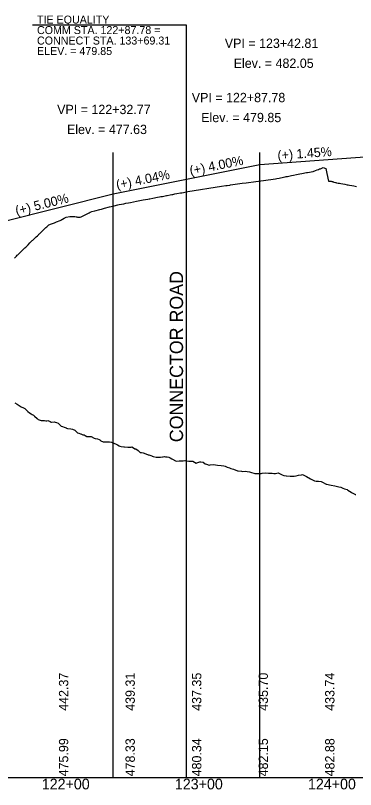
# Model space of a CAD drawing. Extents: x 2017200 to 2047700, y 854850 to 893350.
# Drawn here: x 2023659 to 2023915, y 862091 to 862672 of the extents above; entities that cross this region are included whole.
import ezdxf

# ---------------------------------------------------------------- set-up
doc = ezdxf.new("R2010")
doc.units = 0
for name, color, linetype in [('RD_DDB_GradeTX', 7, 'Continuous'), ('RD_DDB_Profile_Elev', 7, 'Continuous'), ('RD_DDB_Profile_EX', 7, 'Continuous'), ('RD_DDB_Profile_Lbl', 7, 'Continuous'), ('RD_DDB_Profile_PR', 7, 'Continuous'), ('RD_DDB_StaTX', 7, 'Continuous'), ('RD_DDB_StripGrade', 7, 'Continuous'), ('RD_GPK_Profile_Cell', 7, 'Continuous'), ('RD_PD_NON-PLOTTING', 7, 'Continuous')]:
    doc.layers.add(name, color=color, linetype=linetype)

msp = doc.modelspace()

# ---------------------------------------------------------------- linework, layer by layer
at = {"layer": 'RD_DDB_Profile_Elev'}
msp.add_lwpolyline([(2023658.49, 862490), (2023660.06, 862491.51), (2023660.72, 862492.15), (2023661.12, 862492.54), (2023661.58, 862492.98), (2023662.85, 862494.21), (2023663.78, 862495.11), (2023664.85, 862496.16), (2023665.69, 862496.98), (2023666.47, 862497.74), (2023667.07, 862498.33), (2023668.78, 862500), (2023670.23, 862501.41), (2023670.93, 862502.1), (2023671.98, 862503.11), (2023672.35, 862503.47), (2023673.58, 862504.65), (2023673.94, 862505), (2023675, 862506.02), (2023675.82, 862506.82), (2023676.52, 862507.48), (2023676.97, 862507.91), (2023677.3, 862508.23), (2023678.55, 862509.42), (2023679.21, 862510.05), (2023679.99, 862510.78), (2023680.92, 862511.66), (2023681.41, 862512.12), (2023682.2, 862512.88), (2023682.83, 862513.49), (2023684.41, 862515), (2023686.45, 862515.79), (2023688.61, 862516.61), (2023690.07, 862517.17), (2023690.9, 862517.48), (2023692.13, 862517.95), (2023692.86, 862518.22), (2023693.33, 862518.43), (2023694.07, 862518.9), (2023694.67, 862519.23), (2023695.92, 862520.08), (2023697.49, 862520.71), (2023700.22, 862521.25), (2023701.03, 862521.28), (2023701.47, 862521.29), (2023702.04, 862521.29), (2023702.63, 862521.3), (2023703.15, 862521.29), (2023703.51, 862521.28), (2023703.81, 862521.23), (2023704.84, 862521.02), (2023705.46, 862520.88), (2023706.05, 862520.75), (2023707.96, 862520.7), (2023708.59, 862521.01), (2023709.23, 862521.33), (2023710.28, 862521.85), (2023711.78, 862522.6), (2023714.58, 862523.99), (2023715.4, 862524.4), (2023716.62, 862525), (2023719.02, 862525.6), (2023722.64, 862526.51), (2023724.01, 862526.86), (2023726.26, 862527.44), (2023729.88, 862528.38), (2023733.5, 862529.32), (2023736.13, 862530), (2023737.12, 862530.19), (2023740.73, 862530.88), (2023742.24, 862531.17), (2023744.35, 862531.57), (2023745.72, 862531.83), (2023747.97, 862532.26), (2023750.3, 862532.71), (2023751.59, 862532.95), (2023755.21, 862533.64), (2023758.83, 862534.33), (2023759.68, 862534.49), (2023760.25, 862534.6), (2023762.45, 862535.02), (2023766.07, 862535.7), (2023767.45, 862535.96), (2023768.55, 862536.17), (2023769.68, 862536.39), (2023772.83, 862536.98), (2023773.3, 862537.07), (2023775.45, 862537.48), (2023776.92, 862537.75), (2023777.63, 862537.89), (2023779.19, 862538.18), (2023780.54, 862538.43), (2023783.22, 862538.94), (2023784.27, 862539.13), (2023787.78, 862539.8), (2023788.81, 862540), (2023814.21, 862543.96), (2023817.35, 862544.45), (2023818.42, 862544.61), (2023820.45, 862544.9), (2023821, 862545), (2023829.69, 862546.19), (2023832.69, 862546.6), (2023839.89, 862547.59), (2023845.59, 862548.37), (2023854.8, 862549.63), (2023855.73, 862549.75), (2023857.52, 862550), (2023858.39, 862550.21), (2023861.85, 862551.05), (2023862.74, 862551.21), (2023863.6, 862551.38), (2023866.84, 862552.11), (2023868.22, 862552.36), (2023870.53, 862552.87), (2023872.94, 862553.29), (2023874.42, 862553.6), (2023877.99, 862554.19), (2023878.68, 862554.33), (2023883.1, 862555.08), (2023884.81, 862555.75), (2023886.13, 862556.25), (2023887.13, 862556.64), (2023887.88, 862556.93), (2023888.43, 862557.14), (2023889.55, 862557.58), (2023890.56, 862557.98), (2023892.62, 862557.36), (2023893.29, 862553.49), (2023894.46, 862547.86), (2023895.6, 862547.87), (2023896.61, 862547.7), (2023897.1, 862547.55), (2023897.42, 862547.45), (2023897.79, 862547.34), (2023898.28, 862547.19), (2023898.62, 862547.09), (2023899.78, 862546.79), (2023900.11, 862546.7), (2023900.65, 862546.57), (2023901.89, 862546.34), (2023902.5, 862546.23), (2023902.8, 862546.17), (2023903.71, 862546.01), (2023905.17, 862545.75), (2023906.81, 862545.46), (2023908.54, 862545.15), (2023909.38, 862545), (2023910.32, 862544.83), (2023912.02, 862544.53), (2023913.47, 862544.27), (2023914.65, 862544.06), (2023915.59, 862543.89)], dxfattribs=at)
at = {"layer": 'RD_DDB_Profile_EX'}
msp.add_lwpolyline([(2023658.85, 862381.36), (2023660.57, 862380.35), (2023661.31, 862379.92), (2023663.67, 862378.24), (2023664.2, 862377.98), (2023664.74, 862377.72), (2023666.24, 862376.99), (2023666.76, 862376.55), (2023668.36, 862375.12), (2023668.71, 862374.81), (2023669.86, 862373.91), (2023671.18, 862373.04), (2023671.98, 862372.56), (2023672.95, 862371.97), (2023673.65, 862371.34), (2023675.59, 862369.49), (2023676.12, 862369), (2023676.44, 862368.89), (2023678.6, 862368.03), (2023679.21, 862367.91), (2023681.08, 862367.99), (2023682.23, 862367.8), (2023682.83, 862367.88), (2023683.56, 862367.97), (2023685.32, 862367.35), (2023686.04, 862366.87), (2023686.45, 862366.9), (2023688.53, 862367), (2023689.06, 862366.88), (2023690.07, 862366.55), (2023691.49, 862366.09), (2023693.69, 862363.9), (2023694.57, 862363.46), (2023696, 862362.96), (2023697.31, 862362.42), (2023697.66, 862362.28), (2023698.5, 862362.08), (2023700.99, 862361.72), (2023702.09, 862361.44), (2023703.82, 862360.88), (2023704.55, 862360.2), (2023706, 862358.83), (2023706.9, 862358.49), (2023708.16, 862358.09), (2023708.5, 862357.98), (2023709.98, 862357.3), (2023711.01, 862357.28), (2023711.78, 862356.85), (2023713.05, 862356.14), (2023713.52, 862356.01), (2023715.59, 862356.12), (2023716.13, 862356.13), (2023718.54, 862354.77), (2023719.2, 862354.62), (2023721.06, 862354.29), (2023722.27, 862353.81), (2023722.64, 862353.51), (2023723.58, 862352.75), (2023725.34, 862351.96), (2023726.26, 862351.93), (2023728.63, 862351.91), (2023729.88, 862351.89), (2023731.48, 862351.71), (2023733.68, 862350.77), (2023734.55, 862350.4), (2023735.88, 862349.86), (2023737.12, 862349.05), (2023737.62, 862348.73), (2023738.75, 862348.39), (2023740.73, 862348.17), (2023741.29, 862348.22), (2023743.83, 862347.99), (2023744.35, 862348.02), (2023746.37, 862348.04), (2023746.81, 862348.14), (2023747.97, 862347.43), (2023748.91, 862346.86), (2023749.87, 862346.65), (2023751.59, 862345.54), (2023752.93, 862343.88), (2023754.01, 862343.89), (2023755.21, 862343.66), (2023755.99, 862343.5), (2023759.12, 862342.26), (2023759.47, 862342.13), (2023761.68, 862341.39), (2023762.11, 862341.25), (2023762.74, 862341.12), (2023765.16, 862340.47), (2023766.07, 862340.45), (2023766.53, 862340.44), (2023768.22, 862340.62), (2023769.68, 862340.76), (2023770.3, 862340.81), (2023771.27, 862340.89), (2023771.94, 862340.86), (2023773.3, 862340.65), (2023774.51, 862340.43), (2023775.5, 862339.93), (2023776.92, 862339.2), (2023777.37, 862338.97), (2023779.66, 862337.71), (2023780.54, 862337.58), (2023782.24, 862337.67), (2023783.47, 862337.75), (2023784.16, 862337.79), (2023785.25, 862337.84), (2023786.52, 862337.99), (2023787.41, 862337.85), (2023787.78, 862337.8), (2023789.57, 862337.59), (2023790, 862337.54), (2023792.62, 862337.42), (2023795.17, 862336.03), (2023795.67, 862336.16), (2023797.76, 862336.96), (2023798.71, 862337.05), (2023800.35, 862336.69), (2023801.76, 862335.39), (2023802.93, 862335.15), (2023804.81, 862334.43), (2023805.52, 862334.77), (2023808.11, 862335.01), (2023809.53, 862334.66), (2023811.2, 862334.37), (2023813.95, 862334.24), (2023815.87, 862333.99), (2023817, 862333.69), (2023818.46, 862333.04), (2023820.05, 862332.36), (2023821.05, 862332), (2023823.09, 862331.38), (2023826.22, 862330.31), (2023826.67, 862330.24), (2023829.19, 862329.87), (2023829.73, 862329.84), (2023832.24, 862330.06), (2023833.44, 862329.77), (2023835.28, 862329.4), (2023836.57, 862328.91), (2023838.33, 862328.44), (2023839.16, 862328.27), (2023841.38, 862328.17), (2023843.82, 862328.31), (2023844.56, 862328.37), (2023847.48, 862328.83), (2023849.51, 862328.58), (2023850.52, 862328.42), (2023852.1, 862328.4), (2023853.57, 862328.13), (2023854.69, 862328.14), (2023856.62, 862328.65), (2023857.27, 862328.43), (2023859.67, 862327.14), (2023860.96, 862326.82), (2023862.71, 862326.37), (2023863.09, 862326.38), (2023865.76, 862326.16), (2023867.62, 862326.28), (2023868.81, 862326.31), (2023870.21, 862326.6), (2023871.86, 862327.09), (2023874.21, 862327.34), (2023874.9, 862327.45), (2023875.39, 862327.2), (2023878.11, 862325.94), (2023881, 862324.16), (2023881.62, 862323.92), (2023884.05, 862322.75), (2023885.33, 862322.47), (2023887.09, 862322.49), (2023889.04, 862322.2), (2023890.14, 862321.73), (2023892.74, 862320.33), (2023893.19, 862320.27), (2023895.25, 862319.66), (2023896.45, 862319.4), (2023899.28, 862318.85), (2023900.16, 862318.64), (2023902.33, 862318.3), (2023903.85, 862317.93), (2023905.38, 862317.12), (2023906.44, 862316.66), (2023908.43, 862316.18), (2023909.03, 862315.82), (2023911.61, 862314.22), (2023912.4, 862313.72), (2023914.2, 862312.68), (2023914.52, 862312.52), (2023914.98, 862312.51)], dxfattribs=at)
at = {"layer": 'RD_DDB_Profile_Lbl'}
msp.add_lwpolyline([(2023787.78, 862549.25), (2023787.78, 862665.02), (2023672.13, 862665.02)], dxfattribs=at)
at = {"layer": 'RD_DDB_Profile_PR'}
for p, q in [((2023842.81, 862560.25), (2023925, 862566.23)), ((2023787.78, 862549.25), (2023842.81, 862560.25)), ((2023732.77, 862538.15), (2023787.78, 862549.25)), ((2023650, 862517.47), (2023732.77, 862538.15))]:
    msp.add_line(p, q, dxfattribs=at)
at = {"layer": 'RD_GPK_Profile_Cell'}
msp.add_line((2020500, 862100), (2024800, 862100), dxfattribs=at)
at = {"layer": 'RD_PD_NON-PLOTTING'}
for p, q in [((2023732.77, 862100), (2023732.77, 862569.19)), ((2023787.78, 862100), (2023787.78, 862569.19)), ((2023842.81, 862100), (2023842.81, 862569.19))]:
    msp.add_line(p, q, dxfattribs=at)

# ---------------------------------------------------------------- texts
at = {"layer": 'RD_DDB_GradeTX'}
for s, rotation, p in [('(+) 1.45%', 4.15959, (2023856.45, 862563.72)), ('(+) 4.00%', 11.30393, (2023790.9, 862552.2)), ('(+) 4.04%', 11.40805, (2023735.72, 862541.59)), ('(+) 5.00%', 14.02814, (2023660.17, 862522.07))]:
    msp.add_text(s, height=7, rotation=rotation, dxfattribs=at).set_placement(p)
at = {"layer": 'RD_DDB_Profile_Lbl'}
for s, p in [('TIE EQUALITY', (2023675.51, 862666.13)), ('COMM STA. 122+87.78 =', (2023675.51, 862658.26)), ('CONNECT STA. 133+69.31', (2023675.51, 862650.39)), ('ELEV. = 479.85', (2023675.51, 862642.53))]:
    msp.add_text(s, height=6, rotation=360, dxfattribs=at).set_placement(p)
for s, p in [('VPI = 123+42.81', (2023816.6, 862647.86)), ('Elev. = 482.05', (2023823.28, 862632.86)), ('VPI = 122+87.78', (2023791.79, 862607.1)), ('VPI = 122+32.77', (2023690.64, 862598.15)), ('Elev. = 479.85', (2023798.9, 862592.1)), ('Elev. = 477.63', (2023698.04, 862583.15))]:
    msp.add_text(s, height=7, dxfattribs=at).set_placement(p)
at = {"layer": 'RD_DDB_StaTX'}
for s, p in [('122+00', (2023679.1, 862091)), ('123+00', (2023779.1, 862091)), ('124+00', (2023879.1, 862091))]:
    msp.add_text(s, height=8, dxfattribs=at).set_placement(p)
at = {"layer": 'RD_DDB_StripGrade'}
for s, p in [('442.37', (2023699, 862150)), ('439.31', (2023749, 862150)), ('437.35', (2023799, 862150)), ('435.70', (2023849, 862150)), ('433.74', (2023899, 862150)), ('475.99', (2023699, 862100.75)), ('478.33', (2023749, 862100.75)), ('480.34', (2023799, 862100.75)), ('482.15', (2023849, 862100.75)), ('482.88', (2023899, 862100.75))]:
    msp.add_text(s, height=7, rotation=90, dxfattribs=at).set_placement(p)
at = {"layer": 'RD_PD_NON-PLOTTING'}
msp.add_text('CONNECTOR ROAD', height=10, rotation=90, dxfattribs=at).set_placement((2023785.23, 862351.73))

doc.saveas('drawing.dxf')
